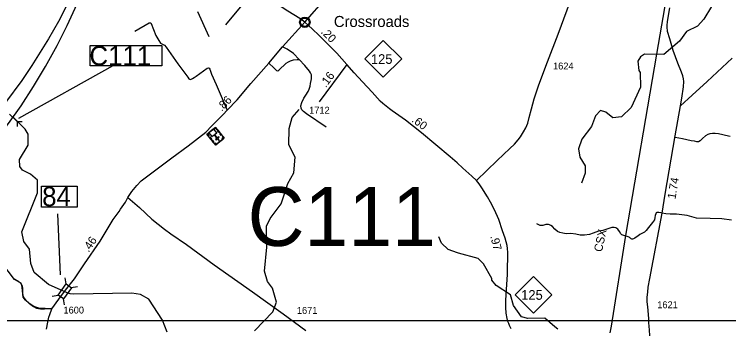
# Model space of a CAD drawing. Extents: x 2290615 to 2522933, y 819489 to 1012715.
# Drawn here: x 2396841 to 2409782, y 958270 to 963963 of the extents above; entities that cross this region are included whole.
import ezdxf

# ---------------------------------------------------------------- set-up
doc = ezdxf.new("R2010")
doc.units = 0
for name, color, linetype in [('Exist Civil Demographics City Label', 7, 'Continuous'), ('Exist Civil Demographics Community CELL', 7, 'Continuous'), ('Exist Cultural Church with Cemetery CELL', 7, 'Continuous'), ('Exist Hydrographic Creek Single Shore', 7, 'Continuous'), ('Exist Hydrographic Misc Water Feature', 7, 'Continuous'), ('Exist Railroad Mainline', 7, 'Continuous'), ('Exist Railroad Mainline Label', 7, 'Continuous'), ('Exist Road Non-System Type 51', 7, 'Continuous'), ('Exist Road Primary Interstate Divided Center Attributed', 7, 'Continuous'), ('Exist Road Primary Interstate Structure Culvert CELL', 7, 'Continuous'), ('Exist Road Primary Interstate Structure Culvert Number Label', 7, 'Continuous'), ('Exist Road Primary NC Attributed', 7, 'Continuous'), ('Exist Road Primary NC Mileage Hundredths English Label', 7, 'Continuous'), ('Exist Road Primary NC Shield CELL', 7, 'Continuous'), ('Exist Road Primary NC Shield Number Label', 7, 'Continuous'), ('Exist Road Secondary Mileage Hundredths English Label', 7, 'Continuous'), ('Exist Road Secondary Structure Culvert Number Label', 7, 'Continuous'), ('Exist Road Secondary Structure Standard Bridge CELL', 7, 'Continuous'), ('Exist Road Secondary Structure Standard Bridge Number Label', 7, 'Continuous'), ('Exist Road Secondary Type 20 Attributed', 7, 'Continuous'), ('Exist Road Secondary Type 51 Attributed', 7, 'Continuous'), ('Exist Road Secondary Type 51 Number Label', 7, 'Continuous'), ('Map Preparation Inset Cut Line', 7, 'Continuous')]:
    doc.layers.add(name, color=color, linetype=linetype)

msp = doc.modelspace()

# ---------------------------------------------------------------- linework, layer by layer
at = {"layer": 'Exist Civil Demographics Community CELL'}
msp.add_lwpolyline([(2402026, 963832), (2402027, 963837), (2402029, 963844), (2402032, 963851), (2402035, 963857), (2402038, 963862), (2402042, 963868), (2402046, 963872), (2402050, 963876), (2402056, 963881), (2402061, 963885), (2402066, 963888), (2402071, 963890), (2402077, 963892), (2402082, 963894), (2402087, 963895), (2402091, 963896), (2402096, 963897), (2402102, 963897), (2402106, 963897), (2402112, 963897), (2402117, 963896), (2402122, 963895), (2402127, 963894), (2402132, 963892), (2402139, 963889), (2402145, 963885), (2402150, 963882), (2402155, 963878), (2402158, 963875), (2402163, 963870), (2402166, 963865), (2402170, 963861), (2402173, 963856), (2402175, 963851), (2402177, 963846), (2402179, 963841), (2402180, 963836), (2402181, 963830), (2402182, 963825), (2402182, 963819), (2402182, 963814), (2402181, 963808), (2402180, 963802), (2402179, 963796), (2402177, 963790), (2402174, 963785), (2402171, 963779), (2402168, 963774), (2402165, 963769), (2402160, 963765), (2402155, 963760), (2402150, 963755), (2402145, 963752), (2402141, 963749), (2402134, 963746), (2402127, 963744), (2402121, 963742), (2402114, 963741), (2402110, 963740), (2402105, 963740), (2402100, 963740), (2402095, 963740), (2402090, 963741), (2402084, 963743), (2402079, 963744), (2402074, 963746), (2402070, 963748), (2402066, 963750), (2402059, 963754), (2402053, 963758), (2402048, 963763), (2402044, 963768), (2402041, 963772), (2402038, 963776), (2402034, 963783), (2402032, 963786), (2402030, 963790), (2402028, 963799), (2402026, 963806), (2402025, 963811), (2402025, 963817), (2402025, 963822), (2402026, 963828)], close=True, dxfattribs=at)
for centre, radius in [((2402104, 963819), 94.3), ((2402103, 963819), 76.7)]:
    msp.add_circle(centre, radius, dxfattribs=at)
at = {"layer": 'Exist Cultural Church with Cemetery CELL'}
for points in [[(2400645, 961718), (2400490, 961593), (2400330, 961791), (2400485, 961916)], [(2400459, 961895), (2400466, 961886), (2400483, 961900), (2400509, 961869), (2400518, 961876), (2400485, 961916)], [(2400356, 961812), (2400363, 961803), (2400346, 961789), (2400371, 961757), (2400363, 961750), (2400330, 961791)], [(2400451, 961889), (2400364, 961818), (2400421, 961748), (2400460, 961780), (2400512, 961716), (2400486, 961696), (2400493, 961687), (2400519, 961708), (2400545, 961675), (2400554, 961682), (2400528, 961715), (2400553, 961736), (2400546, 961745), (2400521, 961724), (2400470, 961787), (2400508, 961818)], [(2400529, 961862), (2400556, 961828), (2400547, 961821), (2400520, 961854)], [(2400571, 961809), (2400598, 961776), (2400589, 961768), (2400562, 961802)], [(2400384, 961742), (2400411, 961708), (2400403, 961701), (2400375, 961735)], [(2400426, 961690), (2400453, 961657), (2400444, 961650), (2400417, 961683)], [(2400587, 961671), (2400547, 961639), (2400540, 961648), (2400580, 961680)], [(2400618, 961752), (2400609, 961744), (2400629, 961719), (2400597, 961694), (2400604, 961685), (2400645, 961718)], [(2400463, 961626), (2400472, 961634), (2400492, 961609), (2400523, 961634), (2400530, 961625), (2400490, 961593)]]:
    msp.add_lwpolyline(points, close=True, dxfattribs=at)
at = {"layer": 'Exist Hydrographic Creek Single Shore'}
for points in [[(2410060, 964268), (2409652, 964255), (2409471, 964103), (2409333, 963877), (2409218, 963748), (2409019, 963654), (2408889, 963478), (2408609, 963234), (2408259, 963242), (2408184, 963193), (2408136, 963116), (2408155, 962943), (2408180, 962911), (2408184, 962642), (2408015, 962274), (2407842, 962106)], [(2399611, 958208), (2399526, 958425), (2399280, 958806), (2399129, 958888), (2398970, 958911), (2397921, 958893), (2397853, 958899), (2397798, 958917), (2397747, 958942), (2397460, 959072), (2397199, 959285), (2397138, 959453), (2397118, 959712), (2397016, 959852), (2396980, 960025), (2397263, 960729), (2397260, 960962), (2397133, 961068), (2396991, 961141), (2396940, 961208), (2396938, 961333), (2397093, 961592), (2397090, 961792), (2397039, 961885), (2396818, 962099)]]:
    msp.add_lwpolyline(points, dxfattribs=at)
at = {"layer": 'Exist Hydrographic Misc Water Feature'}
for points in [[(2400672, 963774), (2401263, 964491), (2401412, 965157), (2401542, 965392), (2401797, 965646), (2402202, 965919), (2402715, 966183), (2403004, 966378), (2403317, 966650), (2403590, 966813), (2403906, 966849), (2403955, 966933), (2403977, 967167), (2404059, 967285), (2404331, 967447), (2404431, 967458), (2404708, 967344), (2404766, 967344), (2404782, 967339)], [(2401195, 958229), (2401524, 958576), (2401588, 958753), (2401518, 959003), (2401425, 959127), (2401373, 959309), (2401417, 959744), (2401412, 960124), (2401477, 960268), (2401673, 960529), (2401793, 960898), (2401907, 961090), (2401929, 961374), (2401817, 961599), (2401822, 961898), (2401877, 962097), (2402001, 962240)], [(2407842, 962106), (2407684, 962086), (2407557, 962192), (2407457, 962224), (2407367, 962122), (2407295, 961929), (2407123, 961702), (2407059, 961525), (2407086, 961375), (2407180, 961218), (2407182, 961087), (2407118, 960904)], [(2404868, 959646), (2404700, 959702), (2404582, 959818), (2404531, 959934)], [(2406634, 958303), (2406453, 958460), (2406145, 958454), (2406028, 958486), (2405883, 958693), (2405830, 958885), (2405570, 959054), (2405493, 959146), (2405493, 959179), (2405339, 959442), (2405246, 959543), (2404889, 959640), (2404868, 959646)], [(2406688, 958260), (2406634, 958303)]]:
    msp.add_lwpolyline(points, dxfattribs=at)
at = {"layer": 'Exist Railroad Mainline'}
msp.add_lwpolyline([(2407636, 958194), (2407656, 958315), (2407921, 959959), (2408481, 963241), (2409302, 968005)], dxfattribs=at)
at = {"layer": 'Exist Road Non-System Type 51'}
for points in [[(2399025, 963657), (2399286, 963809), (2399300, 963809), (2399315, 963808), (2399323, 963797), (2399407, 963578), (2399459, 963488), (2399491, 963442), (2399559, 963403), (2399595, 963367), (2399805, 963069), (2399983, 962823), (2400001, 962797), (2400015, 962786), (2400033, 962783), (2400070, 962799), (2400102, 962820), (2400136, 962841), (2400336, 962985), (2400356, 962991), (2400372, 962986), (2400383, 962969), (2400413, 962881), (2400496, 962694), (2400698, 962226)], [(2399025, 963657), (2399286, 963809), (2399300, 963809), (2399315, 963808), (2399323, 963797), (2399407, 963578), (2399459, 963488), (2399491, 963442), (2399559, 963403), (2399595, 963367), (2399805, 963069), (2399983, 962823), (2400001, 962797), (2400015, 962786), (2400033, 962783), (2400070, 962799), (2400102, 962820), (2400136, 962841), (2400336, 962985), (2400356, 962991), (2400372, 962986), (2400383, 962969), (2400413, 962881), (2400496, 962694), (2400698, 962226)], [(2402002, 963145), (2401897, 963254), (2401783, 963329), (2401701, 963374)], [(2402002, 963145), (2401897, 963254), (2401783, 963329), (2401701, 963374)], [(2401450, 963077), (2401544, 962996), (2401588, 962946), (2401613, 962942), (2401631, 962951), (2401764, 963076), (2401809, 963105), (2401845, 963123), (2401897, 963140), (2401967, 963145), (2402002, 963145)], [(2401450, 963077), (2401544, 962996), (2401588, 962946), (2401613, 962942), (2401631, 962951), (2401764, 963076), (2401809, 963105), (2401845, 963123), (2401897, 963140), (2401967, 963145), (2402002, 963145)], [(2402489, 961921), (2402136, 962163), (2402079, 962203), (2402050, 962231), (2402037, 962263), (2402034, 962306), (2402050, 962366), (2402088, 962443), (2402123, 962501), (2402164, 962568), (2402182, 962605), (2402201, 962663), (2402208, 962712), (2402218, 962762), (2402224, 962795), (2402224, 962837), (2402224, 962869), (2402204, 962904), (2402186, 962935), (2402101, 963038), (2402002, 963145)], [(2402489, 961921), (2402136, 962163), (2402079, 962203), (2402050, 962231), (2402037, 962263), (2402034, 962306), (2402050, 962366), (2402088, 962443), (2402123, 962501), (2402164, 962568), (2402182, 962605), (2402201, 962663), (2402208, 962712), (2402218, 962762), (2402224, 962795), (2402224, 962837), (2402224, 962869), (2402204, 962904), (2402186, 962935), (2402101, 963038), (2402002, 963145)], [(2409807, 961751), (2409781, 961759), (2409600, 961798), (2409534, 961804), (2409489, 961804), (2409442, 961798), (2409404, 961789), (2409362, 961763), (2409310, 961712), (2409264, 961670), (2409234, 961655), (2409204, 961653), (2409162, 961663), (2409102, 961674), (2408942, 961710), (2408812, 961734)], [(2408646, 960348), (2408576, 960365), (2408552, 960371), (2408515, 960376), (2408495, 960377), (2408481, 960373), (2408469, 960366), (2408459, 960353), (2408449, 960318), (2408445, 960281), (2408435, 960240), (2408403, 960191), (2408332, 960104), (2408286, 960049), (2408254, 960019), (2408208, 959991), (2408173, 959976), (2408136, 959948), (2408107, 959927), (2408083, 959907), (2408060, 959895), (2408042, 959891), (2408028, 959893), (2408014, 959899), (2408001, 959907), (2407990, 959917), (2407978, 959928), (2407847, 959970), (2407825, 959986), (2407802, 960032), (2407773, 960071), (2407735, 960094), (2407707, 960100), (2407667, 960103), (2407573, 960072), (2407500, 960047), (2407422, 960036), (2407326, 960001), (2407261, 959974), (2407167, 959962), (2407091, 959963), (2407011, 959980), (2406923, 959991), (2406835, 959989), (2406778, 959997), (2406724, 960014), (2406682, 960029), (2406635, 960073), (2406591, 960118), (2406562, 960140), (2406538, 960149), (2406520, 960155), (2406502, 960159), (2406468, 960154), (2406416, 960139), (2406368, 960141), (2406328, 960154), (2406304, 960172)], [(2409833, 960238), (2409657, 960259), (2409449, 960264), (2409201, 960273), (2409028, 960318), (2408839, 960341), (2408723, 960346), (2408646, 960348)], [(2396840, 959173), (2396904, 959136), (2396959, 959091), (2396982, 959046), (2396988, 958998), (2396988, 958915), (2396995, 958869), (2397012, 958827), (2397043, 958794), (2397118, 958727), (2397189, 958672), (2397241, 958642), (2397315, 958628), (2397389, 958632), (2397479, 958636), (2397527, 958633)]]:
    msp.add_lwpolyline(points, dxfattribs=at)
at = {"layer": 'Exist Road Primary Interstate Divided Center Attributed'}
for points in [[(2399046, 967475), (2398943, 967142), (2398738, 966520), (2398600, 966108), (2398412, 965558), (2398229, 965078), (2398095, 964755), (2397910, 964355), (2397639, 963833), (2397458, 963516), (2397157, 963036), (2396977, 962766), (2396683, 962367), (2396390, 962003), (2395721, 961232), (2395013, 960413), (2394302, 959589), (2393726, 958881), (2393244, 958235)], [(2391225, 954740), (2391718, 955662), (2392098, 956322), (2392304, 956642), (2392559, 957026), (2392813, 957379), (2393142, 957807), (2393503, 958245), (2393930, 958726), (2394529, 959405), (2395244, 960218), (2395946, 961013), (2396320, 961447), (2396738, 961985), (2396963, 962303), (2397189, 962656), (2397408, 963015), (2397617, 963399), (2397800, 963761), (2397944, 964074), (2398121, 964482), (2398330, 965052), (2398514, 965606), (2398551, 965715)]]:
    msp.add_lwpolyline(points, dxfattribs=at)
at = {"layer": 'Exist Road Primary Interstate Structure Culvert CELL'}
for p, q in [((2396900, 962014), (2396757, 962152)), ((2396899, 961931), (2396900, 962014)), ((2396983, 962018), (2396900, 962014))]:
    msp.add_line(p, q, dxfattribs=at)
at = {"layer": 'Exist Road Primary Interstate Structure Culvert Number Label'}
msp.add_line((2396923, 962085), (2398631, 963034), dxfattribs=at)
msp.add_lwpolyline([(2398218, 963400), (2399516, 963400), (2399516, 963032), (2398218, 963032)], close=True, dxfattribs=at)
at = {"layer": 'Exist Road Primary NC Attributed'}
for points in [[(2402104, 963819), (2402012, 963887), (2401799, 964022), (2401573, 964163), (2401403, 964285), (2401316, 964366), (2401221, 964467), (2401128, 964566), (2401040, 964665)], [(2402863, 963055), (2402683, 963259), (2402457, 963490), (2402358, 963584), (2402240, 963694), (2402104, 963819)], [(2405212, 960953), (2405129, 961031), (2404966, 961176), (2404866, 961271), (2404737, 961380), (2404220, 961817), (2403925, 962046), (2403684, 962215), (2403638, 962251), (2403575, 962298), (2403517, 962346), (2403468, 962390), (2403321, 962553), (2403148, 962738), (2403000, 962903), (2402863, 963055)], [(2405843, 958265), (2405813, 958331), (2405798, 958363), (2405782, 958402), (2405769, 958456), (2405752, 958554), (2405745, 958657), (2405747, 958781), (2405754, 958978), (2405773, 959252), (2405775, 959413), (2405782, 959518), (2405783, 959652), (2405778, 959720), (2405768, 959776), (2405733, 959910), (2405686, 960045), (2405615, 960250), (2405542, 960421), (2405466, 960560), (2405410, 960656), (2405313, 960821), (2405261, 960894), (2405212, 960953)]]:
    msp.add_lwpolyline(points, dxfattribs=at)
at = {"layer": 'Exist Road Primary NC Shield CELL'}
for points in [[(2403192, 963155), (2403525, 963488), (2403858, 963155), (2403525, 962822)], [(2405913, 958884), (2406246, 959217), (2406579, 958884), (2406246, 958551)]]:
    msp.add_lwpolyline(points, close=True, dxfattribs=at)
at = {"layer": 'Exist Road Secondary Structure Standard Bridge CELL'}
for p, q in [((2397781, 959080), (2397763, 959192)), ((2397874, 959014), (2397985, 959033)), ((2397526, 958860), (2397637, 958879)), ((2397750, 958700), (2397731, 958811))]:
    msp.add_line(p, q, dxfattribs=at)
msp.add_lwpolyline([(2397637, 958879), (2397781, 959080), (2397875, 959013), (2397731, 958811)], close=True, dxfattribs=at)
at = {"layer": 'Exist Road Secondary Structure Standard Bridge Number Label'}
msp.add_line((2397681, 959243), (2397632, 960350), dxfattribs=at)
msp.add_lwpolyline([(2397334, 960852), (2397978, 960852), (2397978, 960469), (2397334, 960469)], close=True, dxfattribs=at)
at = {"layer": 'Exist Road Secondary Type 20 Attributed'}
msp.add_lwpolyline([(2408911, 962307), (2408931, 962446), (2408962, 962648), (2408968, 962746), (2408962, 962794), (2408951, 962846), (2408928, 962914), (2408858, 963079), (2408776, 963307), (2408713, 963521), (2408673, 963652), (2408666, 963734), (2408666, 963762), (2408673, 963834), (2408715, 964079)], dxfattribs=at)
at = {"layer": 'Exist Road Secondary Type 51 Attributed'}
for p, q in [((2402104, 963819), (2402537, 964320)), ((2400157, 964015), (2400365, 963563)), ((2402863, 963055), (2402361, 962377))]:
    msp.add_line(p, q, dxfattribs=at)
for points in [[(2405212, 960953), (2405585, 961317), (2405700, 961425), (2405816, 961535), (2405902, 961612), (2405967, 961690), (2406009, 961744), (2406066, 961833), (2406107, 961910), (2406141, 961991), (2406168, 962096), (2406208, 962252), (2406257, 962431), (2406343, 962686), (2406499, 963100), (2406690, 963604), (2407017, 964489)], [(2398900, 960643), (2398971, 960752), (2399059, 960864), (2399142, 960947), (2399357, 961108), (2399694, 961362), (2399988, 961579), (2400310, 961827), (2400421, 961945), (2400473, 961999), (2400534, 962057), (2400627, 962150), (2400698, 962226), (2400876, 962413), (2401126, 962709), (2401450, 963077), (2401701, 963374), (2402104, 963819)], [(2408911, 962307), (2409120, 962497), (2409390, 962746), (2409844, 963169)], [(2408386, 957729), (2408343, 958325), (2408336, 958373), (2408336, 958454), (2408314, 958666), (2408305, 958758), (2408305, 958843), (2408314, 958929), (2408325, 959025), (2408354, 959178), (2408576, 960365), (2408630, 960705), (2408813, 961764), (2408911, 962307)], [(2397770, 958967), (2397934, 959176), (2398111, 959445), (2398395, 959858), (2398634, 960249), (2398740, 960393), (2398764, 960434), (2398854, 960561), (2398900, 960643)], [(2398900, 960643), (2399112, 960466), (2399332, 960254), (2399562, 960070), (2399675, 959987), (2399959, 959796), (2400460, 959426), (2401159, 958939), (2401712, 958540), (2402120, 958239)], [(2397521, 958632), (2397284, 958641), (2397194, 958675), (2397111, 958729), (2397045, 958785), (2397001, 958840), (2396982, 959017), (2396979, 959050), (2396963, 959087), (2396932, 959111), (2396845, 959163), (2396599, 959489), (2396538, 959536), (2396426, 959578), (2395299, 959849)], [(2397521, 958632), (2397645, 958806), (2397770, 958967)], [(2397424, 958263), (2397448, 958390), (2397467, 958478), (2397483, 958526), (2397521, 958632)]]:
    msp.add_lwpolyline(points, dxfattribs=at)
at = {"layer": 'Map Preparation Inset Cut Line'}
msp.add_lwpolyline([(2369932, 996959), (2400126, 996959), (2403338, 985770), (2415972, 978275), (2416026, 958414), (2369771, 958414)], close=True, dxfattribs=at)

# ---------------------------------------------------------------- texts
at = {"layer": 'Exist Civil Demographics City Label'}
msp.add_text('Crossroads', height=200, rotation=360, dxfattribs=at).set_placement((2402630, 963733))
at = {"layer": 'Exist Railroad Mainline Label'}
msp.add_text('CSX', height=150, rotation=77.8436, dxfattribs=at).set_placement((2407485, 959651))
at = {"layer": 'Exist Road Primary Interstate Structure Culvert Number Label'}
msp.add_text('C111', height=350, dxfattribs=at).set_placement((2398202, 963038))
at = {"layer": 'Exist Road Primary NC Mileage Hundredths English Label'}
for s, rotation, p in [('.20', 314.5267, (2402385, 963634)), ('.60', 322.1762, (2404028, 962029)), ('.97', 284.5705, (2405460, 959943))]:
    msp.add_text(s, height=150, rotation=rotation, dxfattribs=at).set_placement(p)
at = {"layer": 'Exist Road Primary NC Shield Number Label'}
for p in [(2403301, 963065), (2406023, 958794)]:
    msp.add_text('125', height=175, dxfattribs=at).set_placement(p)
at = {"layer": 'Exist Road Secondary Mileage Hundredths English Label'}
for s, rotation, p in [('.16', 53.4236, (2402485, 962628)), ('.86', 46.3215, (2400601, 962197)), ('1.74', 80.2109, (2408817, 960610)), ('.46', 55.4584, (2398187, 959644))]:
    msp.add_text(s, height=150, rotation=rotation, dxfattribs=at).set_placement(p)
at = {"layer": 'Exist Road Secondary Structure Culvert Number Label'}
msp.add_text('C111', height=1066.3, dxfattribs=at).set_placement((2401068, 959768))
at = {"layer": 'Exist Road Secondary Structure Standard Bridge Number Label'}
msp.add_text('84', height=350, dxfattribs=at).set_placement((2397346, 960489))
at = {"layer": 'Exist Road Secondary Type 51 Number Label'}
for s, p in [('1624', (2406600, 962964)), ('1712', (2402182, 962164)), ('1600', (2397732, 958545)), ('1671', (2401960, 958539)), ('1621', (2408488, 958641))]:
    msp.add_text(s, height=125, rotation=360, dxfattribs=at).set_placement(p)

doc.saveas('drawing.dxf')
